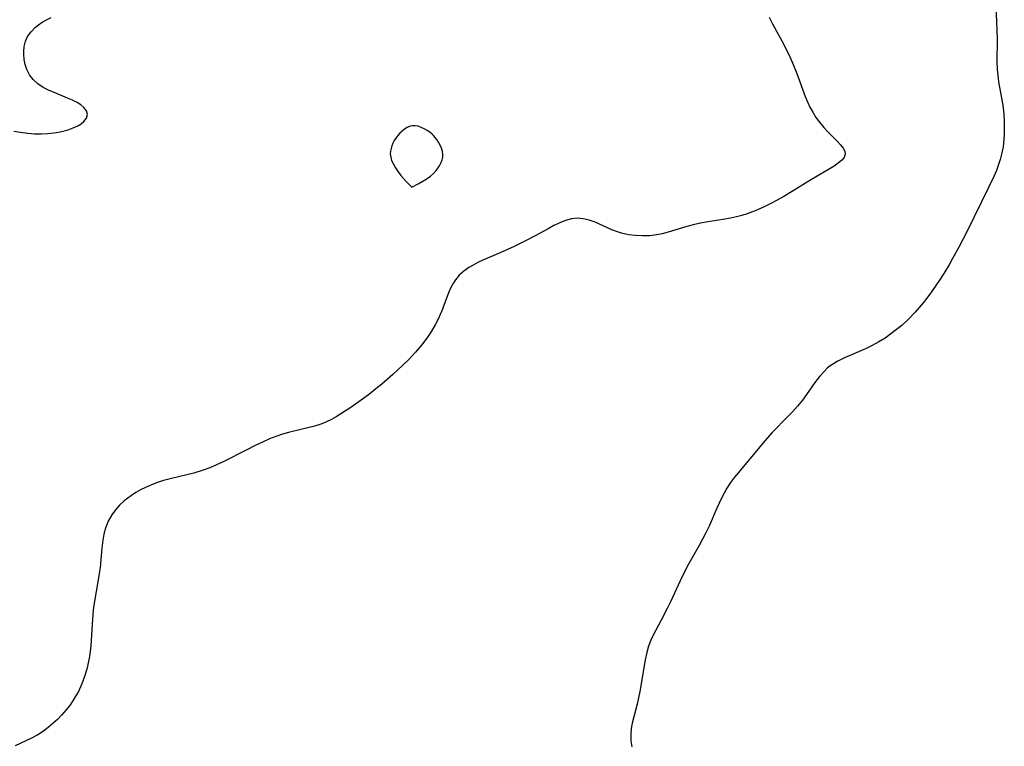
# Model space of a CAD drawing. Header units: metres. Extents: x 1073367 to 1082519, y 1569854 to 1574957.
# Tile 817 of 1056: x 1081654 to 1081892, y 1571610 to 1571786. Entities that reach past the tile are written whole.
import ezdxf

# ---------------------------------------------------------------- set-up
doc = ezdxf.new("R2010")
doc.units = ezdxf.units.M
doc.layers.add('CGG_CurvaNivelLidar_v1', color=253, linetype='Continuous', lineweight=30)

msp = doc.modelspace()

# ---------------------------------------------------------------- linework, layer by layer
at = {"layer": 'CGG_CurvaNivelLidar_v1'}
for p, q in [((1081889.6256, 1571791.1846, 77), (1081889.9292, 1571785.7083, 77)), ((1081658.2897, 1571785.0179, 76), (1081659.1264, 1571785.5944, 76)), ((1081659.1264, 1571785.5944, 76), (1081660.1941, 1571786.2223, 76)), ((1081660.1941, 1571786.2223, 76), (1081661.3054, 1571786.7965, 76)), ((1081834.9444, 1571786.817, 76.5), (1081835.7587, 1571785.192, 76.5)), ((1081889.9292, 1571785.7083, 77), (1081890.0144, 1571783.6379, 77)), ((1081655.637, 1571782.1488, 76), (1081656.462, 1571783.3331, 76)), ((1081656.462, 1571783.3331, 76), (1081657.512, 1571784.3912, 76)), ((1081657.512, 1571784.3912, 76), (1081658.2897, 1571785.0179, 76)), ((1081835.7587, 1571785.192, 76.5), (1081838.5331, 1571780.1063, 76.5)), ((1081890.0144, 1571783.6379, 77), (1081890.0361, 1571781.5272, 77)), ((1081654.8408, 1571779.779, 76), (1081655.1412, 1571781.0027, 76)), ((1081655.1412, 1571781.0027, 76), (1081655.637, 1571782.1488, 76)), ((1081890.0361, 1571781.5272, 77), (1081890.0005, 1571776.0244, 77)), ((1081654.7081, 1571777.9122, 76), (1081654.713, 1571778.5067, 76)), ((1081654.713, 1571778.5067, 76), (1081654.8408, 1571779.779, 76)), ((1081838.5331, 1571780.1063, 76.5), (1081839.9259, 1571777.2306, 76.5)), ((1081654.8063, 1571776.6375, 76), (1081654.7081, 1571777.9122, 76)), ((1081655.0528, 1571775.3791, 76), (1081654.8063, 1571776.6375, 76)), ((1081839.9259, 1571777.2306, 76.5), (1081840.5726, 1571775.7671, 76.5)), ((1081840.5726, 1571775.7671, 76.5), (1081841.6063, 1571773.2081, 76.5)), ((1081890.0005, 1571776.0244, 77), (1081890.0755, 1571774.2047, 77)), ((1081655.455, 1571774.1631, 76), (1081655.0528, 1571775.3791, 76)), ((1081656.107, 1571772.8812, 76), (1081655.455, 1571774.1631, 76)), ((1081890.0755, 1571774.2047, 77), (1081890.1982, 1571772.8503, 77)), ((1081656.9762, 1571771.727, 76), (1081656.107, 1571772.8812, 76)), ((1081658.1018, 1571770.7022, 76), (1081656.9762, 1571771.727, 76)), ((1081841.6063, 1571773.2081, 76.5), (1081843.6062, 1571767.6833, 76.5)), ((1081890.1982, 1571772.8503, 77), (1081890.4162, 1571771.2411, 77)), ((1081890.4162, 1571771.2411, 77), (1081891.2447, 1571766.4267, 77)), ((1081659.4087, 1571769.8357, 76), (1081658.1018, 1571770.7022, 76)), ((1081660.6898, 1571769.1729, 76), (1081659.4087, 1571769.8357, 76)), ((1081662.0314, 1571768.5851, 76), (1081660.6898, 1571769.1729, 76)), ((1081665.3071, 1571767.2736, 76), (1081662.0314, 1571768.5851, 76)), ((1081666.5104, 1571766.7521, 76), (1081665.3071, 1571767.2736, 76)), ((1081667.6124, 1571766.1988, 76), (1081666.5104, 1571766.7521, 76)), ((1081843.6062, 1571767.6833, 76.5), (1081844.1632, 1571766.3663, 76.5)), ((1081844.1632, 1571766.3663, 76.5), (1081844.7826, 1571765.0828, 76.5)), ((1081891.2447, 1571766.4267, 77), (1081891.4676, 1571764.9196, 77)), ((1081668.5258, 1571765.6279, 76), (1081667.6124, 1571766.1988, 76)), ((1081669.2675, 1571765.0038, 76), (1081668.5258, 1571765.6279, 76)), ((1081669.8772, 1571764.1677, 76), (1081669.2675, 1571765.0038, 76)), ((1081670.0942, 1571763.2925, 76), (1081669.8772, 1571764.1677, 76)), ((1081844.7826, 1571765.0828, 76.5), (1081845.4656, 1571763.8407, 76.5)), ((1081891.4676, 1571764.9196, 77), (1081891.6375, 1571763.4086, 77)), ((1081668.6004, 1571761.0754, 76), (1081669.2589, 1571761.6217, 76)), ((1081669.2589, 1571761.6217, 76), (1081669.8684, 1571762.4315, 76)), ((1081669.8684, 1571762.4315, 76), (1081670.0942, 1571763.2925, 76)), ((1081845.4656, 1571763.8407, 76.5), (1081846.2452, 1571762.6018, 76.5)), ((1081846.2452, 1571762.6018, 76.5), (1081847.0917, 1571761.4269, 76.5)), ((1081891.6375, 1571763.4086, 77), (1081891.7485, 1571761.7068, 77)), ((1081891.7485, 1571761.7068, 77), (1081891.7827, 1571760.005, 77)), ((1081652.2906, 1571759.3007, 76), (1081653.915, 1571758.9961, 76)), ((1081662.0441, 1571758.8465, 76), (1081663.5378, 1571759.1155, 76)), ((1081663.5378, 1571759.1155, 76), (1081665.4234, 1571759.6104, 76)), ((1081665.4234, 1571759.6104, 76), (1081666.6765, 1571760.0582, 76)), ((1081666.6765, 1571760.0582, 76), (1081667.7988, 1571760.5819, 76)), ((1081667.7988, 1571760.5819, 76), (1081668.6004, 1571761.0754, 76)), ((1081746.1991, 1571759.3, 76.5), (1081745.6501, 1571758.7839, 76.5)), ((1081746.7765, 1571759.7563, 76.5), (1081746.1991, 1571759.3, 76.5)), ((1081747.3775, 1571760.1377, 76.5), (1081746.7765, 1571759.7563, 76.5)), ((1081747.9995, 1571760.4221, 76.5), (1081747.3775, 1571760.1377, 76.5)), ((1081748.6419, 1571760.5798, 76.5), (1081747.9995, 1571760.4221, 76.5)), ((1081749.3512, 1571760.5816, 76.5), (1081748.6419, 1571760.5798, 76.5)), ((1081750.074, 1571760.4409, 76.5), (1081749.3512, 1571760.5816, 76.5)), ((1081750.8002, 1571760.1927, 76.5), (1081750.074, 1571760.4409, 76.5)), ((1081751.5194, 1571759.8614, 76.5), (1081750.8002, 1571760.1927, 76.5)), ((1081752.2205, 1571759.4622, 76.5), (1081751.5194, 1571759.8614, 76.5)), ((1081752.8903, 1571759.0027, 76.5), (1081752.2205, 1571759.4622, 76.5)), ((1081847.0917, 1571761.4269, 76.5), (1081848.1148, 1571760.1898, 76.5)), ((1081848.1148, 1571760.1898, 76.5), (1081849.1773, 1571759.039, 76.5)), ((1081891.7827, 1571760.005, 77), (1081891.7591, 1571758.6422, 77)), ((1081653.915, 1571758.9961, 76), (1081655.6535, 1571758.7592, 76)), ((1081655.6535, 1571758.7592, 76), (1081657.2931, 1571758.6261, 76)), ((1081657.2931, 1571758.6261, 76), (1081658.9248, 1571758.5932, 76)), ((1081658.9248, 1571758.5932, 76), (1081660.5008, 1571758.6698, 76)), ((1081660.5008, 1571758.6698, 76), (1081662.0441, 1571758.8465, 76)), ((1081744.3011, 1571757.0095, 76.5), (1081743.9812, 1571756.3854, 76.5)), ((1081744.673, 1571757.6062, 76.5), (1081744.3011, 1571757.0095, 76.5)), ((1081745.1375, 1571758.2177, 76.5), (1081744.673, 1571757.6062, 76.5)), ((1081745.6501, 1571758.7839, 76.5), (1081745.1375, 1571758.2177, 76.5)), ((1081753.4427, 1571758.5439, 76.5), (1081752.8903, 1571759.0027, 76.5)), ((1081753.7477, 1571758.2417, 76.5), (1081753.4427, 1571758.5439, 76.5)), ((1081754.544, 1571757.2716, 76.5), (1081753.7477, 1571758.2417, 76.5)), ((1081755.0006, 1571756.5853, 76.5), (1081754.544, 1571757.2716, 76.5)), ((1081849.1773, 1571759.039, 76.5), (1081851.3716, 1571756.8319, 76.5)), ((1081851.3716, 1571756.8319, 76.5), (1081852.1675, 1571755.981, 76.5)), ((1081891.682, 1571757.2848, 77), (1081891.4777, 1571755.4872, 77)), ((1081891.7591, 1571758.6422, 77), (1081891.682, 1571757.2848, 77)), ((1081743.3787, 1571754.4238, 76.5), (1081743.3369, 1571753.7594, 76.5)), ((1081743.5109, 1571755.0863, 76.5), (1081743.3787, 1571754.4238, 76.5)), ((1081743.7156, 1571755.7421, 76.5), (1081743.5109, 1571755.0863, 76.5)), ((1081743.9812, 1571756.3854, 76.5), (1081743.7156, 1571755.7421, 76.5)), ((1081755.3987, 1571755.8737, 76.5), (1081755.0006, 1571756.5853, 76.5)), ((1081755.7242, 1571755.1456, 76.5), (1081755.3987, 1571755.8737, 76.5)), ((1081755.9544, 1571754.4076, 76.5), (1081755.7242, 1571755.1456, 76.5)), ((1081756.0554, 1571753.6652, 76.5), (1081755.9544, 1571754.4076, 76.5)), ((1081852.1675, 1571755.981, 76.5), (1081852.8063, 1571755.173, 76.5)), ((1081852.8063, 1571755.173, 76.5), (1081853.2238, 1571754.4029, 76.5)), ((1081853.2238, 1571754.4029, 76.5), (1081853.344, 1571753.6684, 76.5)), ((1081891.4777, 1571755.4872, 77), (1081891.1432, 1571753.7126, 77)), ((1081743.3369, 1571753.7594, 76.5), (1081743.42, 1571752.9948, 76.5)), ((1081743.42, 1571752.9948, 76.5), (1081743.6537, 1571752.1943, 76.5)), ((1081743.6537, 1571752.1943, 76.5), (1081744.0629, 1571751.3038, 76.5)), ((1081755.6231, 1571751.7086, 76.5), (1081755.8599, 1571752.3562, 76.5)), ((1081755.8599, 1571752.3562, 76.5), (1081756.0116, 1571753.0094, 76.5)), ((1081756.0116, 1571753.0094, 76.5), (1081756.0554, 1571753.6652, 76.5)), ((1081852.4963, 1571752.2161, 76.5), (1081851.6528, 1571751.5139, 76.5)), ((1081853.0865, 1571752.93, 76.5), (1081852.4963, 1571752.2161, 76.5)), ((1081853.344, 1571753.6684, 76.5), (1081853.0865, 1571752.93, 76.5)), ((1081890.8119, 1571752.448, 77), (1081890.4103, 1571751.2003, 77)), ((1081891.1432, 1571753.7126, 77), (1081890.8119, 1571752.448, 77)), ((1081744.0629, 1571751.3038, 76.5), (1081744.6093, 1571750.3659, 76.5)), ((1081744.6093, 1571750.3659, 76.5), (1081745.253, 1571749.4241, 76.5)), ((1081753.7383, 1571749.0364, 76.5), (1081754.3852, 1571749.7283, 76.5)), ((1081754.3852, 1571749.7283, 76.5), (1081754.9197, 1571750.4173, 76.5)), ((1081754.9197, 1571750.4173, 76.5), (1081755.3183, 1571751.07, 76.5)), ((1081755.3183, 1571751.07, 76.5), (1081755.6231, 1571751.7086, 76.5)), ((1081850.6205, 1571750.8118, 76.5), (1081844.7445, 1571747.3456, 76.5)), ((1081851.6528, 1571751.5139, 76.5), (1081850.6205, 1571750.8118, 76.5)), ((1081889.8564, 1571749.7469, 77), (1081889.2364, 1571748.311, 77)), ((1081890.4103, 1571751.2003, 77), (1081889.8564, 1571749.7469, 77)), ((1081745.253, 1571749.4241, 76.5), (1081745.8976, 1571748.5866, 76.5)), ((1081745.8976, 1571748.5866, 76.5), (1081747.1685, 1571747.1131, 76.5)), ((1081750.0896, 1571746.4982, 76.5), (1081751.6369, 1571747.4008, 76.5)), ((1081751.6369, 1571747.4008, 76.5), (1081752.4461, 1571747.9506, 76.5)), ((1081752.4461, 1571747.9506, 76.5), (1081753.033, 1571748.4019, 76.5)), ((1081753.033, 1571748.4019, 76.5), (1081753.7383, 1571749.0364, 76.5)), ((1081844.7445, 1571747.3456, 76.5), (1081840.336, 1571744.6054, 76.5)), ((1081889.2364, 1571748.311, 77), (1081888.0417, 1571745.8018, 77)), ((1081747.1685, 1571747.1131, 76.5), (1081748.5, 1571745.7076, 76.5)), ((1081748.5, 1571745.7076, 76.5), (1081750.0896, 1571746.4982, 76.5)), ((1081888.0417, 1571745.8018, 77), (1081882.6993, 1571734.9276, 77)), ((1081836.8854, 1571742.6033, 76.5), (1081835.3109, 1571741.7784, 76.5)), ((1081838.439, 1571743.4713, 76.5), (1081836.8854, 1571742.6033, 76.5)), ((1081840.336, 1571744.6054, 76.5), (1081838.439, 1571743.4713, 76.5)), ((1081832.1106, 1571740.276, 76.5), (1081830.8727, 1571739.7669, 76.5)), ((1081833.7188, 1571741.0002, 76.5), (1081832.1106, 1571740.276, 76.5)), ((1081835.3109, 1571741.7784, 76.5), (1081833.7188, 1571741.0002, 76.5)), ((1081787.1042, 1571738.0437, 76.5), (1081785.6939, 1571737.6476, 76.5)), ((1081788.5142, 1571738.2098, 76.5), (1081787.1042, 1571738.0437, 76.5)), ((1081789.95, 1571738.0944, 76.5), (1081788.5142, 1571738.2098, 76.5)), ((1081791.3878, 1571737.7442, 76.5), (1081789.95, 1571738.0944, 76.5)), ((1081792.8252, 1571737.226, 76.5), (1081791.3878, 1571737.7442, 76.5)), ((1081824.2292, 1571737.9975, 76.5), (1081820.15, 1571737.3496, 76.5)), ((1081825.6168, 1571738.2477, 76.5), (1081824.2292, 1571737.9975, 76.5)), ((1081826.995, 1571738.5434, 76.5), (1081825.6168, 1571738.2477, 76.5)), ((1081828.3584, 1571738.901, 76.5), (1081826.995, 1571738.5434, 76.5)), ((1081829.6229, 1571739.3049, 76.5), (1081828.3584, 1571738.901, 76.5)), ((1081830.8727, 1571739.7669, 76.5), (1081829.6229, 1571739.3049, 76.5)), ((1081781.4846, 1571735.6836, 76.5), (1081778.3161, 1571733.9527, 76.5)), ((1081782.8882, 1571736.4201, 76.5), (1081781.4846, 1571735.6836, 76.5)), ((1081784.2785, 1571737.0834, 76.5), (1081782.8882, 1571736.4201, 76.5)), ((1081785.6939, 1571737.6476, 76.5), (1081784.2785, 1571737.0834, 76.5)), ((1081796.862, 1571735.4236, 76.5), (1081792.8252, 1571737.226, 76.5)), ((1081798.2577, 1571734.8856, 76.5), (1081796.862, 1571735.4236, 76.5)), ((1081815.036, 1571736.2317, 76.5), (1081810.537, 1571734.8295, 76.5)), ((1081816.852, 1571736.6991, 76.5), (1081815.036, 1571736.2317, 76.5)), ((1081818.6984, 1571737.0898, 76.5), (1081816.852, 1571736.6991, 76.5)), ((1081820.15, 1571737.3496, 76.5), (1081818.6984, 1571737.0898, 76.5)), ((1081778.3161, 1571733.9527, 76.5), (1081776.3162, 1571732.9037, 76.5)), ((1081799.2448, 1571734.5821, 76.5), (1081798.2577, 1571734.8856, 76.5)), ((1081800.9002, 1571734.2177, 76.5), (1081799.2448, 1571734.5821, 76.5)), ((1081802.5945, 1571733.9998, 76.5), (1081800.9002, 1571734.2177, 76.5)), ((1081804.3109, 1571733.9185, 76.5), (1081802.5945, 1571733.9998, 76.5)), ((1081806.0344, 1571733.9732, 76.5), (1081804.3109, 1571733.9185, 76.5)), ((1081807.7508, 1571734.1732, 76.5), (1081806.0344, 1571733.9732, 76.5)), ((1081809.0403, 1571734.4301, 76.5), (1081807.7508, 1571734.1732, 76.5)), ((1081810.537, 1571734.8295, 76.5), (1081809.0403, 1571734.4301, 76.5)), ((1081882.6993, 1571734.9276, 77), (1081880.7892, 1571731.208, 77)), ((1081773.256, 1571731.389, 76.5), (1081770.014, 1571729.9074, 76.5)), ((1081776.3162, 1571732.9037, 76.5), (1081773.256, 1571731.389, 76.5)), ((1081880.7892, 1571731.208, 77), (1081879.2875, 1571728.4571, 77)), ((1081770.014, 1571729.9074, 76.5), (1081765.7159, 1571728.0698, 76.5)), ((1081879.2875, 1571728.4571, 77), (1081878.51, 1571727.0976, 77)), ((1081762.2855, 1571726.2651, 76.5), (1081761.0777, 1571725.4159, 76.5)), ((1081763.3463, 1571726.8985, 76.5), (1081762.2855, 1571726.2651, 76.5)), ((1081764.4586, 1571727.4829, 76.5), (1081763.3463, 1571726.8985, 76.5)), ((1081765.7159, 1571728.0698, 76.5), (1081764.4586, 1571727.4829, 76.5)), ((1081878.51, 1571727.0976, 77), (1081877.1407, 1571724.8157, 77)), ((1081759.9939, 1571724.4531, 76.5), (1081759.0576, 1571723.3386, 76.5)), ((1081761.0777, 1571725.4159, 76.5), (1081759.9939, 1571724.4531, 76.5)), ((1081876.2934, 1571723.4784, 77), (1081875.2554, 1571721.9133, 77)), ((1081877.1407, 1571724.8157, 77), (1081876.2934, 1571723.4784, 77)), ((1081757.9661, 1571721.4933, 76.5), (1081757.3623, 1571720.1402, 76.5)), ((1081758.5857, 1571722.6274, 76.5), (1081757.9661, 1571721.4933, 76.5)), ((1081759.0576, 1571723.3386, 76.5), (1081758.5857, 1571722.6274, 76.5)), ((1081875.2554, 1571721.9133, 77), (1081874.1813, 1571720.3761, 77)), ((1081757.3623, 1571720.1402, 76.5), (1081755.7499, 1571715.8384, 76.5)), ((1081873.0658, 1571718.8731, 77), (1081872.1507, 1571717.7144, 77)), ((1081874.1813, 1571720.3761, 77), (1081873.0658, 1571718.8731, 77)), ((1081871.206, 1571716.583, 77), (1081870.2321, 1571715.4805, 77)), ((1081872.1507, 1571717.7144, 77), (1081871.206, 1571716.583, 77)), ((1081754.9651, 1571713.9831, 76.5), (1081754.1855, 1571712.4397, 76.5)), ((1081755.373, 1571714.9063, 76.5), (1081754.9651, 1571713.9831, 76.5)), ((1081755.7499, 1571715.8384, 76.5), (1081755.373, 1571714.9063, 76.5)), ((1081870.2321, 1571715.4805, 77), (1081868.5919, 1571713.7705, 77)), ((1081754.1855, 1571712.4397, 76.5), (1081753.3081, 1571710.9375, 76.5)), ((1081866.9774, 1571712.2789, 77), (1081865.7566, 1571711.263, 77)), ((1081868.5919, 1571713.7705, 77), (1081866.9774, 1571712.2789, 77)), ((1081752.3423, 1571709.4788, 76.5), (1081751.4215, 1571708.2292, 76.5)), ((1081753.3081, 1571710.9375, 76.5), (1081752.3423, 1571709.4788, 76.5)), ((1081862.9641, 1571709.2359, 77), (1081861.429, 1571708.2867, 77)), ((1081864.3825, 1571710.2159, 77), (1081862.9641, 1571709.2359, 77)), ((1081865.7566, 1571711.263, 77), (1081864.3825, 1571710.2159, 77)), ((1081750.4469, 1571707.0125, 76.5), (1081749.4273, 1571705.8254, 76.5)), ((1081751.4215, 1571708.2292, 76.5), (1081750.4469, 1571707.0125, 76.5)), ((1081859.8541, 1571707.4167, 77), (1081858.2476, 1571706.6257, 77)), ((1081861.429, 1571708.2867, 77), (1081859.8541, 1571707.4167, 77)), ((1081749.4273, 1571705.8254, 76.5), (1081747.8698, 1571704.1422, 76.5)), ((1081853.1076, 1571704.4098, 77), (1081851.5383, 1571703.6371, 77)), ((1081858.2476, 1571706.6257, 77), (1081853.1076, 1571704.4098, 77)), ((1081746.2838, 1571702.566, 76.5), (1081743.9075, 1571700.3824, 76.5)), ((1081747.8698, 1571704.1422, 76.5), (1081746.2838, 1571702.566, 76.5)), ((1081849.0718, 1571701.998, 77), (1081848.2776, 1571701.2624, 77)), ((1081849.6729, 1571702.4735, 77), (1081849.0718, 1571701.998, 77)), ((1081850.0677, 1571702.7532, 77), (1081849.6729, 1571702.4735, 77)), ((1081851.5383, 1571703.6371, 77), (1081850.0677, 1571702.7532, 77)), ((1081743.9075, 1571700.3824, 76.5), (1081741.2779, 1571698.1037, 76.5)), ((1081847.096, 1571699.9426, 77), (1081846.0023, 1571698.5114, 77)), ((1081848.2776, 1571701.2624, 77), (1081847.096, 1571699.9426, 77)), ((1081741.2779, 1571698.1037, 76.5), (1081739.8439, 1571696.9175, 76.5)), ((1081846.0023, 1571698.5114, 77), (1081843.9859, 1571695.5966, 77)), ((1081737.1445, 1571694.8501, 76.5), (1081733.7738, 1571692.4685, 76.5)), ((1081738.3849, 1571695.7709, 76.5), (1081737.1445, 1571694.8501, 76.5)), ((1081739.8439, 1571696.9175, 76.5), (1081738.3849, 1571695.7709, 76.5)), ((1081843.9859, 1571695.5966, 77), (1081842.9745, 1571694.1937, 77)), ((1081733.7738, 1571692.4685, 76.5), (1081731.3806, 1571690.8802, 76.5)), ((1081841.8085, 1571692.7477, 77), (1081840.5606, 1571691.3508, 77)), ((1081842.9745, 1571694.1937, 77), (1081841.8085, 1571692.7477, 77)), ((1081730.255, 1571690.1906, 76.5), (1081729.1113, 1571689.553, 76.5)), ((1081731.3806, 1571690.8802, 76.5), (1081730.255, 1571690.1906, 76.5)), ((1081839.4775, 1571690.2208, 77), (1081835.6643, 1571686.3585, 77)), ((1081840.5606, 1571691.3508, 77), (1081839.4775, 1571690.2208, 77)), ((1081724.3225, 1571687.7672, 76.5), (1081718.679, 1571686.3563, 76.5)), ((1081725.5537, 1571688.1209, 76.5), (1081724.3225, 1571687.7672, 76.5)), ((1081726.7613, 1571688.5208, 76.5), (1081725.5537, 1571688.1209, 76.5)), ((1081727.938, 1571688.9875, 76.5), (1081726.7613, 1571688.5208, 76.5)), ((1081729.1113, 1571689.553, 76.5), (1081727.938, 1571688.9875, 76.5)), ((1081715.9026, 1571685.5008, 76.5), (1081714.1407, 1571684.8263, 76.5)), ((1081717.284, 1571685.955, 76.5), (1081715.9026, 1571685.5008, 76.5)), ((1081718.679, 1571686.3563, 76.5), (1081717.284, 1571685.955, 76.5)), ((1081835.6643, 1571686.3585, 77), (1081833.8562, 1571684.3646, 77)), ((1081710.6825, 1571683.2647, 76.5), (1081708.6039, 1571682.2281, 76.5)), ((1081712.4029, 1571684.0732, 76.5), (1081710.6825, 1571683.2647, 76.5)), ((1081714.1407, 1571684.8263, 76.5), (1081712.4029, 1571684.0732, 76.5)), ((1081833.8562, 1571684.3646, 77), (1081827.4997, 1571676.7198, 77)), ((1081708.6039, 1571682.2281, 76.5), (1081702.9253, 1571679.2942, 76.5)), ((1081701.335, 1571678.5542, 76.5), (1081699.7206, 1571677.8758, 76.5)), ((1081702.9253, 1571679.2942, 76.5), (1081701.335, 1571678.5542, 76.5)), ((1081695.7992, 1571676.594, 76.5), (1081690.4094, 1571675.3029, 76.5)), ((1081698.0783, 1571677.2739, 76.5), (1081695.7992, 1571676.594, 76.5)), ((1081699.7206, 1571677.8758, 76.5), (1081698.0783, 1571677.2739, 76.5)), ((1081827.4997, 1571676.7198, 77), (1081826.586, 1571675.5734, 77)), ((1081685.577, 1571673.7534, 76.5), (1081684.1282, 1571673.1027, 76.5)), ((1081687.0673, 1571674.3241, 76.5), (1081685.577, 1571673.7534, 76.5)), ((1081688.4681, 1571674.7758, 76.5), (1081687.0673, 1571674.3241, 76.5)), ((1081690.4094, 1571675.3029, 76.5), (1081688.4681, 1571674.7758, 76.5)), ((1081825.6085, 1571674.2618, 77), (1081824.7048, 1571672.9053, 77)), ((1081826.586, 1571675.5734, 77), (1081825.6085, 1571674.2618, 77)), ((1081680.7326, 1571671.1587, 76.5), (1081679.8303, 1571670.5203, 76.5)), ((1081681.8258, 1571671.8553, 76.5), (1081680.7326, 1571671.1587, 76.5)), ((1081682.9592, 1571672.5038, 76.5), (1081681.8258, 1571671.8553, 76.5)), ((1081684.1282, 1571673.1027, 76.5), (1081682.9592, 1571672.5038, 76.5)), ((1081824.0226, 1571671.7279, 77), (1081823.396, 1571670.5151, 77)), ((1081824.7048, 1571672.9053, 77), (1081824.0226, 1571671.7279, 77)), ((1081677.8598, 1571668.8163, 76.5), (1081676.858, 1571667.7043, 76.5)), ((1081678.9704, 1571669.84, 76.5), (1081677.8598, 1571668.8163, 76.5)), ((1081679.8303, 1571670.5203, 76.5), (1081678.9704, 1571669.84, 76.5)), ((1081823.396, 1571670.5151, 77), (1081822.2941, 1571668.1159, 77)), ((1081675.9808, 1571666.5054, 76.5), (1081675.1022, 1571664.9231, 76.5)), ((1081676.858, 1571667.7043, 76.5), (1081675.9808, 1571666.5054, 76.5)), ((1081822.2941, 1571668.1159, 77), (1081820.4018, 1571663.7528, 77)), ((1081675.1022, 1571664.9231, 76.5), (1081674.4453, 1571663.2305, 76.5)), ((1081674.079, 1571661.7989, 76.5), (1081673.8227, 1571660.3211, 76.5)), ((1081674.4453, 1571663.2305, 76.5), (1081674.079, 1571661.7989, 76.5)), ((1081819.6259, 1571662.1091, 77), (1081818.8433, 1571660.5597, 77)), ((1081820.4018, 1571663.7528, 77), (1081819.6259, 1571662.1091, 77)), ((1081673.8227, 1571660.3211, 76.5), (1081673.593, 1571658.3919, 76.5)), ((1081818.8433, 1571660.5597, 77), (1081818.0217, 1571659.0304, 77)), ((1081673.593, 1571658.3919, 76.5), (1081673.1422, 1571653.7218, 76.5)), ((1081818.0217, 1571659.0304, 77), (1081815.4328, 1571654.5102, 77)), ((1081815.4328, 1571654.5102, 77), (1081814.7029, 1571653.1675, 77)), ((1081672.9473, 1571652.2574, 76.5), (1081672.7185, 1571650.7934, 76.5)), ((1081673.1422, 1571653.7218, 76.5), (1081672.9473, 1571652.2574, 76.5)), ((1081814.7029, 1571653.1675, 77), (1081813.3915, 1571650.4889, 77)), ((1081672.7185, 1571650.7934, 76.5), (1081671.7353, 1571645.1437, 76.5)), ((1081813.3915, 1571650.4889, 77), (1081811.0789, 1571645.4536, 77)), ((1081671.7353, 1571645.1437, 76.5), (1081671.4933, 1571643.3903, 76.5)), ((1081811.0789, 1571645.4536, 77), (1081810.2841, 1571643.7983, 77)), ((1081671.4933, 1571643.3903, 76.5), (1081671.2925, 1571641.2689, 76.5)), ((1081810.2841, 1571643.7983, 77), (1081808.8436, 1571641.0049, 77)), ((1081671.2925, 1571641.2689, 76.5), (1081671.0047, 1571636.1385, 76.5)), ((1081808.8436, 1571641.0049, 77), (1081806.9013, 1571637.3801, 77)), ((1081671.0047, 1571636.1385, 76.5), (1081670.9007, 1571634.7976, 76.5)), ((1081806.3468, 1571636.1929, 77), (1081805.7809, 1571634.7084, 77)), ((1081806.9013, 1571637.3801, 77), (1081806.3468, 1571636.1929, 77)), ((1081670.7611, 1571633.4627, 76.5), (1081670.593, 1571632.2428, 76.5)), ((1081670.9007, 1571634.7976, 76.5), (1081670.7611, 1571633.4627, 76.5)), ((1081805.3264, 1571633.1787, 77), (1081804.9222, 1571631.3801, 77)), ((1081805.7809, 1571634.7084, 77), (1081805.3264, 1571633.1787, 77)), ((1081670.3805, 1571631.0331, 76.5), (1081669.9511, 1571629.1728, 76.5)), ((1081670.593, 1571632.2428, 76.5), (1081670.3805, 1571631.0331, 76.5)), ((1081804.9222, 1571631.3801, 77), (1081804.5995, 1571629.5511, 77)), ((1081669.9511, 1571629.1728, 76.5), (1081669.4066, 1571627.3492, 76.5)), ((1081804.5995, 1571629.5511, 77), (1081803.9969, 1571625.6015, 77)), ((1081669.4066, 1571627.3492, 76.5), (1081668.7478, 1571625.5708, 76.5)), ((1081667.9162, 1571623.7548, 76.5), (1081666.9323, 1571622.0298, 76.5)), ((1081668.7478, 1571625.5708, 76.5), (1081667.9162, 1571623.7548, 76.5)), ((1081803.6735, 1571623.7173, 77), (1081803.3576, 1571622.1902, 77)), ((1081803.9969, 1571625.6015, 77), (1081803.6735, 1571623.7173, 77)), ((1081666.9323, 1571622.0298, 76.5), (1081665.9936, 1571620.642, 76.5)), ((1081803.3576, 1571622.1902, 77), (1081803.0022, 1571620.6825, 77)), ((1081664.9698, 1571619.3132, 76.5), (1081663.8692, 1571618.0469, 76.5)), ((1081665.9936, 1571620.642, 76.5), (1081664.9698, 1571619.3132, 76.5)), ((1081803.0022, 1571620.6825, 77), (1081802.2059, 1571617.6433, 77)), ((1081662.8435, 1571616.9924, 76.5), (1081661.7669, 1571615.9943, 76.5)), ((1081663.8692, 1571618.0469, 76.5), (1081662.8435, 1571616.9924, 76.5)), ((1081802.2059, 1571617.6433, 77), (1081801.8351, 1571616.1049, 77)), ((1081659.472, 1571614.1908, 76.5), (1081658.0786, 1571613.2963, 76.5)), ((1081660.6427, 1571615.0576, 76.5), (1081659.472, 1571614.1908, 76.5)), ((1081661.7669, 1571615.9943, 76.5), (1081660.6427, 1571615.0576, 76.5)), ((1081801.5941, 1571614.7609, 77), (1081801.4734, 1571613.4134, 77)), ((1081801.8351, 1571616.1049, 77), (1081801.5941, 1571614.7609, 77)), ((1081656.5494, 1571612.4604, 76.5), (1081652.6172, 1571610.63, 76.5)), ((1081658.0786, 1571613.2963, 76.5), (1081656.5494, 1571612.4604, 76.5)), ((1081801.4734, 1571613.4134, 77), (1081801.5215, 1571611.8222, 77)), ((1081801.5215, 1571611.8222, 77), (1081801.7112, 1571610.3526, 77))]:
    msp.add_line(p, q, dxfattribs=at)

doc.saveas('drawing.dxf')
